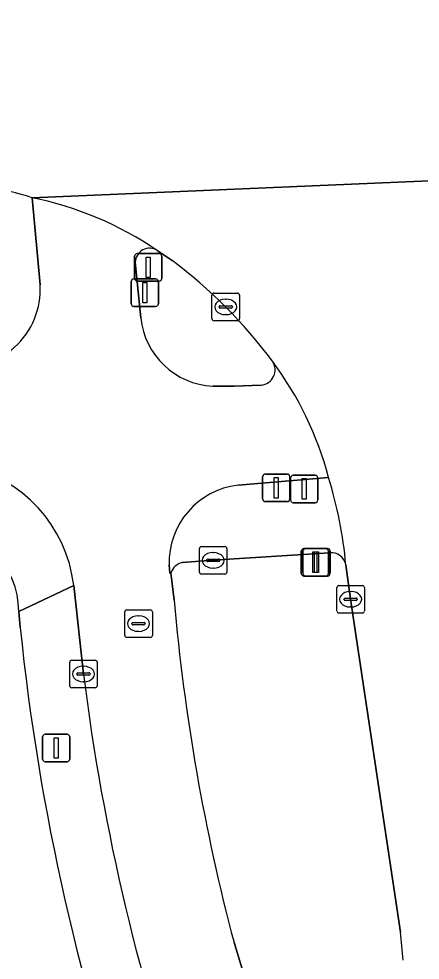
# Model space of a CAD drawing. Extents: x 160856 to 161310, y 384024 to 384878.
# Drawn here: x 161260.04 to 161274.62, y 384818.23 to 384852.42 of the extents above; entities that cross this region are included whole.
import ezdxf

# ---------------------------------------------------------------- set-up
doc = ezdxf.new("R2010")
doc.units = 0
for name, color, linetype in [('IMGEO_Berm_groen', 7, 'Continuous'), ('IMGEO_Drukknoppaal', 7, 'Continuous'), ('IMGEO_Erf', 7, 'Continuous'), ('IMGEO_Fietspad_gesloten', 7, 'Continuous'), ('IMGEO_Kolk', 7, 'Continuous'), ('IMGEO_Lichtmast', 7, 'Continuous'), ('IMGEO_Rijbaan_lokaal_gesloten', 7, 'Continuous'), ('IMGEO_Rijbaan_regionaal_gesloten', 7, 'Continuous'), ('IMGEO_Rioolput', 7, 'Continuous'), ('IMGEO_Verkeerseiland_gesloten', 7, 'Continuous'), ('IMGEO_Verkeersregelinstallatiepaal', 7, 'Continuous'), ('IMGEO_Voetpad_open', 7, 'Continuous')]:
    doc.layers.add(name, color=color, linetype=linetype)

msp = doc.modelspace()

# ---------------------------------------------------------------- linework, layer by layer
at = {"layer": 'IMGEO_Berm_groen'}
for points in [[(161271.328, 384833.028), (161267.1, 384832.756), (161265.975, 384832.675)], [(161273.903, 384819.251), (161272.094, 384831.341), (161271.917, 384832.588)], [(161265.566, 384832.305), (161265.683, 384831.303)], [(161267.857, 384818.87), (161271.396, 384807.206)]]:
    msp.add_lwpolyline(points, dxfattribs=at)
for centre, radius, start, end in [((161271.385, 384832.49), 0.541, 10.478, 96.0004), ((161266.123, 384832.1), 0.594, 104.4603, 159.8076), ((161339.179, 384837.748), 73.778, 185.01133, 194.82529), ((161219.912, 384813.438), 54.303, 5.0646, 6.145)]:
    msp.add_arc(centre, radius, start, end, dxfattribs=at)
at = {"layer": 'IMGEO_Drukknoppaal'}
for p, q in [((161264.12, 384842.078), (161264.12, 384842.878)), ((161264.12, 384842.878), (161264.12, 384842.078)), ((161264.22, 384842.978), (161265.01, 384842.978)), ((161265.01, 384842.978), (161264.22, 384842.978)), ((161265.11, 384842.878), (161265.11, 384842.078)), ((161265.11, 384842.078), (161265.11, 384842.878)), ((161265.01, 384841.978), (161264.22, 384841.978)), ((161264.22, 384841.978), (161265.01, 384841.978)), ((161268.896, 384834.988), (161268.896, 384835.788)), ((161268.896, 384835.788), (161268.896, 384834.988)), ((161268.996, 384835.888), (161269.786, 384835.888)), ((161269.786, 384835.888), (161268.996, 384835.888)), ((161269.886, 384835.788), (161269.886, 384834.988)), ((161269.886, 384834.988), (161269.886, 384835.788)), ((161269.786, 384834.888), (161268.996, 384834.888)), ((161268.996, 384834.888), (161269.786, 384834.888))]:
    msp.add_line(p, q, dxfattribs=at)
for points in [[(161264.54, 384842.853), (161264.69, 384842.853), (161264.69, 384842.103), (161264.54, 384842.103), (161264.54, 384842.853)], [(161269.316, 384835.763), (161269.466, 384835.763), (161269.466, 384835.013), (161269.316, 384835.013), (161269.316, 384835.763)]]:
    msp.add_lwpolyline(points, dxfattribs=at)
for centre, start, end in [((161264.22, 384842.878), 90, 180), ((161264.22, 384842.878), 90, 180), ((161265.01, 384842.878), 0, 90), ((161265.01, 384842.878), 360, 90), ((161264.22, 384842.078), 180, 270), ((161264.22, 384842.078), 180, 270), ((161265.01, 384842.078), 270, 0), ((161265.01, 384842.078), 270, 0), ((161268.996, 384835.788), 90, 180), ((161268.996, 384835.788), 90, 180), ((161269.786, 384835.788), 0, 90), ((161269.786, 384835.788), 360, 90), ((161268.996, 384834.988), 180, 270), ((161268.996, 384834.988), 180, 270), ((161269.786, 384834.988), 270, 0), ((161269.786, 384834.988), 270, 0)]:
    msp.add_arc(centre, 0.1, start, end, dxfattribs=at)
at = {"layer": 'IMGEO_Erf'}
msp.add_lwpolyline([(161260.091, 384830.318), (161260.041, 384830.894)], dxfattribs=at)
for centre, radius, start, end in [((161256.725, 384830.836), 3.317, 0.9979, 83.1036), ((161341.596, 384838.618), 81.926, 185.81496, 199.84155)]:
    msp.add_arc(centre, radius, start, end, dxfattribs=at)
at = {"layer": 'IMGEO_Fietspad_gesloten'}
for points in [[(161260.524, 384845.926), (161260.817, 384842.759)], [(161264.469, 384841.562), (161264.271, 384843.581)], [(161268.843, 384839.12), (161267.858, 384839.077), (161267.086, 384839.081)], [(161268.002, 384835.486), (161271.292, 384835.76)], [(161265.683, 384831.303), (161265.566, 384832.305), (161265.529, 384832.284), (161265.496, 384832.586)], [(161262.033, 384831.847), (161262.389, 384828.626)], [(161271.396, 384807.206), (161267.857, 384818.87)]]:
    msp.add_lwpolyline(points, dxfattribs=at)
for centre, radius, start, end in [((161257.975, 384833.514), 12.671, 55.9536, 78.3938), ((161264.792, 384843.572), 0.521, 57.8409, 179.0172), ((161257.983, 384842.603), 2.839, 261.1939, 3.1455), ((161267.227, 384841.851), 2.773, 185.9759, 267.0803), ((161268.794, 384839.672), 0.554, 275.09, 34.3546), ((161259.513, 384832.673), 12.177, 14.6833, 36.8955), ((161257.02, 384831.253), 5.048, 6.755, 78.2575), ((161268.341, 384832.66), 2.846, 96.8369, 181.5), ((161339.179, 384837.748), 73.778, 185.01133, 194.82529), ((161340.742, 384838.381), 78.958, 187.09711, 199.59991)]:
    msp.add_arc(centre, radius, start, end, dxfattribs=at)
at = {"layer": 'IMGEO_Kolk'}
for p, q in [((161267.131, 384842.46), (161267.983, 384842.46)), ((161267.056, 384841.534), (161267.056, 384842.386)), ((161267.544, 384842.24), (161267.569, 384842.24)), ((161268.057, 384842.386), (161268.057, 384841.534)), ((161267.315, 384841.954), (161267.315, 384841.966)), ((161267.753, 384841.917), (161267.355, 384841.917)), ((161267.358, 384842.003), (161267.756, 384842.003)), ((161267.799, 384841.966), (161267.799, 384841.954)), ((161267.983, 384841.46), (161267.131, 384841.46)), ((161267.567, 384841.68), (161267.542, 384841.68)), ((161266.599, 384832.33), (161266.599, 384833.182)), ((161266.674, 384833.256), (161267.526, 384833.256)), ((161267.6, 384833.182), (161267.6, 384832.33)), ((161267.087, 384833.036), (161267.112, 384833.036)), ((161266.858, 384832.75), (161266.858, 384832.762)), ((161267.296, 384832.713), (161266.898, 384832.713)), ((161266.901, 384832.799), (161267.299, 384832.799)), ((161267.342, 384832.762), (161267.342, 384832.75)), ((161267.526, 384832.256), (161266.674, 384832.256)), ((161267.11, 384832.476), (161267.085, 384832.476)), ((161271.668, 384831.841), (161272.52, 384831.841)), ((161271.593, 384830.915), (161271.593, 384831.767)), ((161272.081, 384831.621), (161272.106, 384831.621)), ((161272.594, 384831.767), (161272.594, 384830.915)), ((161271.852, 384831.335), (161271.852, 384831.347)), ((161272.29, 384831.298), (161271.892, 384831.298)), ((161271.895, 384831.384), (161272.293, 384831.384)), ((161272.336, 384831.347), (161272.336, 384831.335)), ((161272.52, 384830.841), (161271.668, 384830.841)), ((161272.104, 384831.061), (161272.079, 384831.061)), ((161261.963, 384829.126), (161262.815, 384829.126)), ((161261.888, 384828.2), (161261.888, 384829.052)), ((161262.376, 384828.906), (161262.401, 384828.906)), ((161262.889, 384829.052), (161262.889, 384828.2)), ((161262.147, 384828.62), (161262.147, 384828.632)), ((161262.585, 384828.583), (161262.187, 384828.583)), ((161262.19, 384828.669), (161262.588, 384828.669)), ((161262.631, 384828.632), (161262.631, 384828.62)), ((161262.815, 384828.126), (161261.963, 384828.126)), ((161262.399, 384828.346), (161262.374, 384828.346))]:
    msp.add_line(p, q, dxfattribs=at)
for points in [[(161267.131, 384842.46), (161267.983, 384842.46)], [(161267.056, 384841.534), (161267.056, 384842.386)], [(161268.057, 384842.386), (161268.057, 384841.534)], [(161267.983, 384841.46), (161267.131, 384841.46)], [(161266.599, 384832.33), (161266.599, 384833.182)], [(161266.674, 384833.256), (161267.526, 384833.256)], [(161267.6, 384833.182), (161267.6, 384832.33)], [(161267.526, 384832.256), (161266.674, 384832.256)], [(161271.668, 384831.841), (161272.52, 384831.841)], [(161271.593, 384830.915), (161271.593, 384831.767)], [(161272.594, 384831.767), (161272.594, 384830.915)], [(161272.52, 384830.841), (161271.668, 384830.841)], [(161261.963, 384829.126), (161262.815, 384829.126)], [(161261.888, 384828.2), (161261.888, 384829.052)], [(161262.889, 384829.052), (161262.889, 384828.2)], [(161262.815, 384828.126), (161261.963, 384828.126)]]:
    msp.add_lwpolyline(points, dxfattribs=at)
for centre, radius, start, end in [((161267.133, 384842.384), 0.0765, 91.552, 178.448), ((161267.133, 384842.384), 0.0765, 91.552, 178.448), ((161267.981, 384842.384), 0.0765, 1.552, 88.448), ((161267.981, 384842.384), 0.0765, 1.552, 88.448), ((161267.355, 384841.963), 0.0403, 85.8775, 175.7526), ((161267.352, 384841.953), 0.0366, 178.938, 274.7102), ((161267.756, 384841.96), 0.043, 264.8664, 352.4533), ((161267.76, 384841.965), 0.0386, 1.7309, 96.639), ((161267.133, 384841.536), 0.0765, 181.552, 268.448), ((161267.133, 384841.536), 0.0765, 181.552, 268.448), ((161267.981, 384841.536), 0.0765, 271.552, 358.448), ((161267.981, 384841.536), 0.0765, 271.552, 358.448), ((161266.676, 384833.18), 0.0765, 91.552, 178.448), ((161266.676, 384833.18), 0.0765, 91.552, 178.448), ((161267.524, 384833.18), 0.0765, 1.552, 88.448), ((161267.524, 384833.18), 0.0765, 1.552, 88.448), ((161266.898, 384832.759), 0.0403, 85.8775, 175.7526), ((161266.895, 384832.749), 0.0366, 178.938, 274.7102), ((161267.299, 384832.756), 0.043, 264.8664, 352.4533), ((161267.303, 384832.761), 0.0386, 1.7309, 96.639), ((161266.676, 384832.332), 0.0765, 181.552, 268.448), ((161266.676, 384832.332), 0.0765, 181.552, 268.448), ((161267.524, 384832.332), 0.0765, 271.552, 358.448), ((161267.524, 384832.332), 0.0765, 271.552, 358.448), ((161271.67, 384831.765), 0.0765, 91.552, 178.448), ((161271.67, 384831.765), 0.0765, 91.552, 178.448), ((161272.518, 384831.765), 0.0765, 1.552, 88.448), ((161272.518, 384831.765), 0.0765, 1.552, 88.448), ((161271.892, 384831.344), 0.0403, 85.8775, 175.7526), ((161271.889, 384831.334), 0.0366, 178.938, 274.7102), ((161272.293, 384831.341), 0.043, 264.8664, 352.4533), ((161272.297, 384831.346), 0.0386, 1.7309, 96.639), ((161271.67, 384830.917), 0.0765, 181.552, 268.448), ((161271.67, 384830.917), 0.0765, 181.552, 268.448), ((161272.518, 384830.917), 0.0765, 271.552, 358.448), ((161272.518, 384830.917), 0.0765, 271.552, 358.448), ((161261.965, 384829.05), 0.0765, 91.552, 178.448), ((161261.965, 384829.05), 0.0765, 91.552, 178.448), ((161262.813, 384829.05), 0.0765, 1.552, 88.448), ((161262.813, 384829.05), 0.0765, 1.552, 88.448), ((161262.187, 384828.629), 0.0403, 85.8775, 175.7526), ((161262.184, 384828.619), 0.0366, 178.938, 274.7102), ((161262.588, 384828.626), 0.043, 264.8664, 352.4533), ((161262.592, 384828.631), 0.0386, 1.7309, 96.639), ((161261.965, 384828.202), 0.0765, 181.552, 268.448), ((161261.965, 384828.202), 0.0765, 181.552, 268.448), ((161262.813, 384828.202), 0.0765, 271.552, 358.448), ((161262.813, 384828.202), 0.0765, 271.552, 358.448)]:
    msp.add_arc(centre, radius, start, end, dxfattribs=at)
for centre, major_axis, ratio, start_param, end_param in [((161267.543, 384841.96), (-0.387, 0.002), 0.722429, 4.712389, 7.853982), ((161267.568, 384841.96), (-0.39, 0.002), 0.717154, 1.570796, 4.712389), ((161267.086, 384832.756), (-0.387, 0.002), 0.722429, 4.712389, 7.853982), ((161267.111, 384832.756), (-0.39, 0.002), 0.717154, 1.570796, 4.712389), ((161272.08, 384831.341), (-0.387, 0.002), 0.722429, 4.712389, 7.853982), ((161272.105, 384831.341), (-0.39, 0.002), 0.717154, 1.570796, 4.712389), ((161262.375, 384828.626), (-0.387, 0.002), 0.722429, 4.712389, 7.853982), ((161262.4, 384828.626), (-0.39, 0.002), 0.717154, 1.570796, 4.712389)]:
    msp.add_ellipse(centre, major_axis=major_axis, ratio=ratio, start_param=start_param, end_param=end_param, dxfattribs=at)
at = {"layer": 'IMGEO_Lichtmast'}
for p, q in [((161270.398, 384833.183), (161271.188, 384833.183)), ((161271.188, 384833.183), (161270.398, 384833.183)), ((161270.298, 384832.283), (161270.298, 384833.083)), ((161270.298, 384833.083), (161270.298, 384832.283)), ((161271.288, 384833.083), (161271.288, 384832.283)), ((161271.288, 384832.283), (161271.288, 384833.083)), ((161271.188, 384832.183), (161270.398, 384832.183)), ((161270.398, 384832.183), (161271.188, 384832.183)), ((161260.902, 384825.539), (161260.902, 384826.339)), ((161260.902, 384826.339), (161260.902, 384825.539)), ((161261.002, 384826.439), (161261.792, 384826.439)), ((161261.792, 384826.439), (161261.002, 384826.439)), ((161261.892, 384826.339), (161261.892, 384825.539)), ((161261.892, 384825.539), (161261.892, 384826.339)), ((161261.792, 384825.439), (161261.002, 384825.439)), ((161261.002, 384825.439), (161261.792, 384825.439))]:
    msp.add_line(p, q, dxfattribs=at)
for points in [[(161270.718, 384833.058), (161270.868, 384833.058), (161270.868, 384832.308), (161270.718, 384832.308), (161270.718, 384833.058)], [(161261.322, 384826.314), (161261.472, 384826.314), (161261.472, 384825.564), (161261.322, 384825.564), (161261.322, 384826.314)]]:
    msp.add_lwpolyline(points, dxfattribs=at)
for centre, start, end in [((161270.398, 384833.083), 90, 180), ((161270.398, 384833.083), 90, 180), ((161271.188, 384833.083), 0, 90), ((161271.188, 384833.083), 360, 90), ((161270.398, 384832.283), 180, 270), ((161270.398, 384832.283), 180, 270), ((161271.188, 384832.283), 270, 0), ((161271.188, 384832.283), 270, 0), ((161261.002, 384826.339), 90, 180), ((161261.002, 384826.339), 90, 180), ((161261.792, 384826.339), 0, 90), ((161261.792, 384826.339), 360, 90), ((161261.002, 384825.539), 180, 270), ((161261.002, 384825.539), 180, 270), ((161261.792, 384825.539), 270, 0), ((161261.792, 384825.539), 270, 0)]:
    msp.add_arc(centre, 0.1, start, end, dxfattribs=at)
at = {"layer": 'IMGEO_Rijbaan_lokaal_gesloten'}
for points in [[(161276.088, 384846.59), (161260.524, 384845.926)], [(161265.069, 384844.013), (161265.605, 384843.649)], [(161271.917, 384832.588), (161272.094, 384831.341), (161273.903, 384819.251)]]:
    msp.add_lwpolyline(points, dxfattribs=at)
for centre, radius, start, end in [((161257.975, 384833.514), 12.671, 55.9536, 78.3938), ((161255.204, 384829.655), 17.436, 36.3257, 53.3765), ((161259.513, 384832.673), 12.177, 14.6833, 36.8955), ((161257.238, 384831.343), 14.731, 4.8467, 17.4464), ((161219.912, 384813.438), 54.303, 5.0646, 6.145)]:
    msp.add_arc(centre, radius, start, end, dxfattribs=at)
at = {"layer": 'IMGEO_Rijbaan_regionaal_gesloten'}
msp.add_lwpolyline([(161260.524, 384845.926), (161276.088, 384846.59), (161279.144, 384846.731), (161301.785, 384848.147), (161301.226, 384853.065)], dxfattribs=at)
msp.add_arc((161257.577, 384836.904), 9.491, 71.9083, 92.2378, dxfattribs=at)
at = {"layer": 'IMGEO_Rioolput'}
for p, q in [((161263.89, 384830.03), (161263.89, 384830.882)), ((161263.965, 384830.956), (161264.817, 384830.956)), ((161264.891, 384830.882), (161264.891, 384830.03)), ((161264.149, 384830.45), (161264.149, 384830.462)), ((161264.192, 384830.499), (161264.59, 384830.499)), ((161264.378, 384830.736), (161264.403, 384830.736)), ((161264.633, 384830.462), (161264.633, 384830.45)), ((161264.587, 384830.413), (161264.189, 384830.413)), ((161264.401, 384830.176), (161264.376, 384830.176)), ((161264.817, 384829.956), (161263.965, 384829.956))]:
    msp.add_line(p, q, dxfattribs=at)
for points in [[(161263.89, 384830.03), (161263.89, 384830.882)], [(161263.965, 384830.956), (161264.817, 384830.956)], [(161264.891, 384830.882), (161264.891, 384830.03)], [(161264.817, 384829.956), (161263.965, 384829.956)]]:
    msp.add_lwpolyline(points, dxfattribs=at)
for centre, radius, start, end in [((161263.967, 384830.88), 0.0765, 91.552, 178.448), ((161263.967, 384830.88), 0.0765, 91.552, 178.448), ((161264.815, 384830.88), 0.0765, 1.552, 88.448), ((161264.815, 384830.88), 0.0765, 1.552, 88.448), ((161264.189, 384830.459), 0.0403, 85.8775, 175.7526), ((161264.186, 384830.449), 0.0366, 178.938, 274.7102), ((161264.59, 384830.456), 0.043, 264.8664, 352.4533), ((161264.594, 384830.461), 0.0386, 1.7309, 96.639), ((161263.967, 384830.032), 0.0765, 181.552, 268.448), ((161263.967, 384830.032), 0.0765, 181.552, 268.448), ((161264.815, 384830.032), 0.0765, 271.552, 358.448), ((161264.815, 384830.032), 0.0765, 271.552, 358.448)]:
    msp.add_arc(centre, radius, start, end, dxfattribs=at)
for centre, major_axis, ratio, start_param, end_param in [((161264.377, 384830.456), (-0.387, 0.002), 0.722429, 4.712389, 7.853982), ((161264.402, 384830.456), (-0.39, 0.002), 0.717154, 1.570796, 4.712389)]:
    msp.add_ellipse(centre, major_axis=major_axis, ratio=ratio, start_param=start_param, end_param=end_param, dxfattribs=at)
at = {"layer": 'IMGEO_Verkeerseiland_gesloten'}
for points in [[(161265.605, 384843.649), (161265.069, 384844.013)], [(161264.271, 384843.581), (161264.469, 384841.562)], [(161267.086, 384839.081), (161267.858, 384839.077), (161268.843, 384839.12)]]:
    msp.add_lwpolyline(points, dxfattribs=at)
for centre, radius, start, end in [((161264.792, 384843.572), 0.521, 57.8409, 179.0172), ((161255.204, 384829.655), 17.436, 36.3257, 53.3765), ((161267.227, 384841.851), 2.773, 185.9759, 267.0803), ((161268.794, 384839.672), 0.554, 275.09, 34.3546)]:
    msp.add_arc(centre, radius, start, end, dxfattribs=at)
at = {"layer": 'IMGEO_Verkeersregelinstallatiepaal'}
for p, q in [((161264.246, 384842.998), (161264.246, 384843.798)), ((161264.246, 384843.798), (161264.246, 384842.998)), ((161264.346, 384843.898), (161265.136, 384843.898)), ((161265.136, 384843.898), (161264.346, 384843.898)), ((161265.236, 384843.798), (161265.236, 384842.998)), ((161265.236, 384842.998), (161265.236, 384843.798)), ((161265.136, 384842.898), (161264.346, 384842.898)), ((161264.346, 384842.898), (161265.136, 384842.898)), ((161269.911, 384834.947), (161269.911, 384835.747)), ((161269.911, 384835.747), (161269.911, 384834.947)), ((161270.011, 384835.847), (161270.801, 384835.847)), ((161270.801, 384835.847), (161270.011, 384835.847)), ((161270.901, 384835.747), (161270.901, 384834.947)), ((161270.901, 384834.947), (161270.901, 384835.747)), ((161270.801, 384834.847), (161270.011, 384834.847)), ((161270.011, 384834.847), (161270.801, 384834.847)), ((161270.46, 384833.185), (161271.25, 384833.185)), ((161271.25, 384833.185), (161270.46, 384833.185)), ((161270.36, 384832.285), (161270.36, 384833.085)), ((161270.36, 384833.085), (161270.36, 384832.285)), ((161271.35, 384833.085), (161271.35, 384832.285)), ((161271.35, 384832.285), (161271.35, 384833.085)), ((161271.25, 384832.185), (161270.46, 384832.185)), ((161270.46, 384832.185), (161271.25, 384832.185))]:
    msp.add_line(p, q, dxfattribs=at)
for points in [[(161264.666, 384843.773), (161264.816, 384843.773), (161264.816, 384843.023), (161264.666, 384843.023), (161264.666, 384843.773)], [(161270.331, 384835.722), (161270.481, 384835.722), (161270.481, 384834.972), (161270.331, 384834.972), (161270.331, 384835.722)], [(161270.78, 384833.06), (161270.93, 384833.06), (161270.93, 384832.31), (161270.78, 384832.31), (161270.78, 384833.06)]]:
    msp.add_lwpolyline(points, dxfattribs=at)
for centre, start, end in [((161264.346, 384843.798), 90, 180), ((161264.346, 384843.798), 90, 180), ((161265.136, 384843.798), 0, 90), ((161265.136, 384843.798), 360, 90), ((161264.346, 384842.998), 180, 270), ((161264.346, 384842.998), 180, 270), ((161265.136, 384842.998), 270, 0), ((161265.136, 384842.998), 270, 0), ((161270.011, 384835.747), 90, 180), ((161270.011, 384835.747), 90, 180), ((161270.801, 384835.747), 0, 90), ((161270.801, 384835.747), 360, 90), ((161270.011, 384834.947), 180, 270), ((161270.011, 384834.947), 180, 270), ((161270.801, 384834.947), 270, 0), ((161270.801, 384834.947), 270, 0), ((161270.46, 384833.085), 90, 180), ((161270.46, 384833.085), 90, 180), ((161271.25, 384833.085), 0, 90), ((161271.25, 384833.085), 360, 90), ((161270.46, 384832.285), 180, 270), ((161270.46, 384832.285), 180, 270), ((161271.25, 384832.285), 270, 0), ((161271.25, 384832.285), 270, 0)]:
    msp.add_arc(centre, 0.1, start, end, dxfattribs=at)
at = {"layer": 'IMGEO_Voetpad_open'}
for points in [[(161260.817, 384842.759), (161260.524, 384845.926)], [(161271.292, 384835.76), (161268.002, 384835.486)], [(161265.975, 384832.675), (161267.1, 384832.756), (161271.328, 384833.028)], [(161265.496, 384832.586), (161265.529, 384832.284), (161265.566, 384832.305)], [(161260.041, 384830.894), (161262.033, 384831.847)], [(161262.389, 384828.626), (161262.033, 384831.847), (161260.041, 384830.894), (161260.091, 384830.318)]]:
    msp.add_lwpolyline(points, dxfattribs=at)
for centre, radius, start, end in [((161257.577, 384836.904), 9.491, 71.9083, 92.2378), ((161257.983, 384842.603), 2.839, 261.1939, 3.1455), ((161257.02, 384831.253), 5.048, 6.755, 78.2575), ((161257.238, 384831.343), 14.731, 4.8467, 17.4464), ((161268.341, 384832.66), 2.846, 96.8369, 181.5), ((161256.725, 384830.836), 3.317, 0.9979, 83.1036), ((161271.385, 384832.49), 0.541, 10.478, 96.0004), ((161266.123, 384832.1), 0.594, 104.4603, 159.8076), ((161341.596, 384838.618), 81.926, 185.81496, 199.84155), ((161340.742, 384838.381), 78.958, 187.09711, 199.59991)]:
    msp.add_arc(centre, radius, start, end, dxfattribs=at)

doc.saveas('drawing.dxf')
